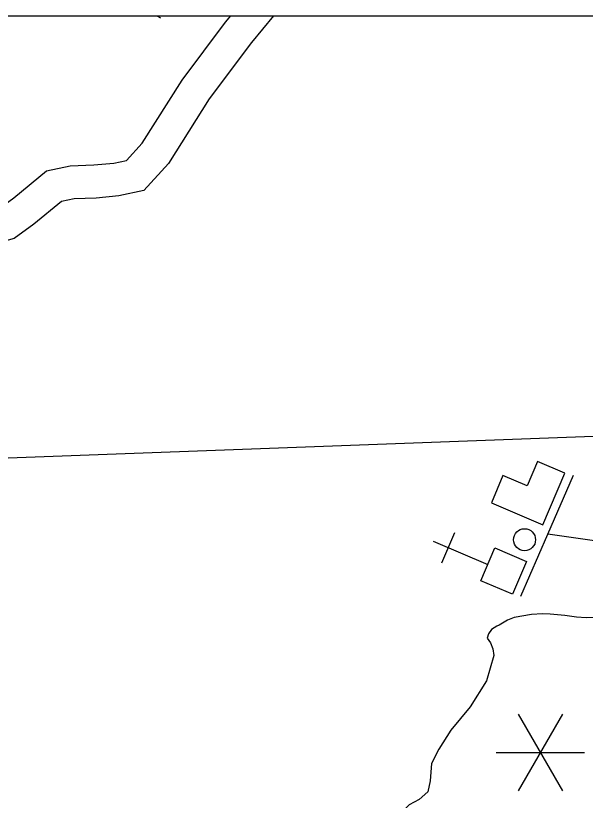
# Model space of a CAD drawing. Extents: x 22866 to 28196, y 1324810 to 1328105.
# Drawn here: x 25645.9 to 25707.8, y 1326496.3 to 1326581.6 of the extents above; entities that cross this region are included whole.
import ezdxf

# ---------------------------------------------------------------- set-up
doc = ezdxf.new("R2010")
doc.units = 0
for name, color, linetype in [('Level 35', 7, 'Continuous'), ('Level 46', 7, 'Continuous'), ('Level 48', 7, 'Continuous'), ('Level 56', 7, 'Continuous'), ('Level 57', 7, 'Continuous'), ('Level 58', 7, 'Continuous'), ('Level 6', 7, 'Continuous'), ('R_No Plot', 7, 'Continuous')]:
    doc.layers.add(name, color=color, linetype=linetype)

msp = doc.modelspace()

# ---------------------------------------------------------------- linework, layer by layer
at = {"layer": 'Level 35'}
for points in [[(25661.221, 1326581.622), (25661.632, 1326581.405)], [(25711.476, 1326517.458), (25710.902, 1326517.315), (25710.254, 1326516.846), (25709.517, 1326516.488), (25708.69, 1326516.197), (25707.908, 1326516.175), (25706.858, 1326516.242), (25705.585, 1326516.421), (25703.998, 1326516.555), (25703.149, 1326516.577), (25701.965, 1326516.533), (25700.066, 1326516.197), (25699.374, 1326515.906), (25698.457, 1326515.347), (25698.212, 1326515.258), (25697.631, 1326514.9), (25697.296, 1326514.43), (25697.162, 1326513.961), (25697.497, 1326513.446), (25697.743, 1326512.798), (25697.877, 1326512.06)], [(25697.877, 1326512.06), (25697.065, 1326509.321), (25695.287, 1326506.495), (25693.196, 1326503.931), (25691.889, 1326501.89), (25691.105, 1326500.321), (25690.948, 1326498.437), (25690.687, 1326497.233), (25689.746, 1326496.396), (25688.648, 1326495.821), (25687.132, 1326494.251), (25686.296, 1326493.518), (25685.825, 1326492.524), (25685.512, 1326490.954), (25686.139, 1326488.233)]]:
    msp.add_lwpolyline(points, dxfattribs=at)
at = {"layer": 'Level 46'}
for points in [[(25673.897, 1326581.622), (25671.529, 1326578.705), (25666.922, 1326572.58), (25662.498, 1326565.569), (25659.813, 1326562.613), (25657.099, 1326562.031), (25654.601, 1326561.796), (25652.232, 1326561.727), (25650.849, 1326561.419), (25647.852, 1326558.953), (25645.712, 1326557.41), (25644.098, 1326556.98), (25641.488, 1326556.892), (25634.957, 1326558.245), (25627.777, 1326559.479), (25622.217, 1326560.335), (25618.798, 1326560.404), (25613.125, 1326559.814), (25609.121, 1326560.128), (25605.574, 1326560.883)], [(25605.574, 1326560.883), (25606.324, 1326564.405), (25609.639, 1326563.699), (25613.08, 1326563.429), (25618.648, 1326564.008), (25622.528, 1326563.93), (25628.356, 1326563.033), (25635.628, 1326561.783), (25641.798, 1326560.505), (25643.567, 1326560.564), (25644.144, 1326560.718), (25645.653, 1326561.806), (25649.226, 1326564.746), (25651.784, 1326565.316), (25654.379, 1326565.392), (25656.552, 1326565.596), (25657.926, 1326565.891), (25659.621, 1326567.757), (25663.956, 1326574.627), (25668.692, 1326580.923), (25669.26, 1326581.622)]]:
    msp.add_lwpolyline(points, dxfattribs=at)
at = {"layer": 'Level 48'}
for p, q in [((25705.33, 1326505.674), (25700.529, 1326497.359)), ((25700.529, 1326505.674), (25705.33, 1326497.359)), ((25698.129, 1326501.516), (25707.731, 1326501.516))]:
    msp.add_line(p, q, dxfattribs=at)
at = {"layer": 'Level 56'}
msp.add_line((25710.946, 1326524.231), (25703.734, 1326525.262), dxfattribs=at)
for points in [[(25703.734, 1326525.262), (25706.517, 1326531.662)], [(25700.798, 1326518.513), (25703.734, 1326525.262)]]:
    msp.add_lwpolyline(points, dxfattribs=at)
msp.add_circle((25701.207, 1326524.647), 1.2, dxfattribs=at)
at = {"layer": 'Level 57'}
for p, q in [((25692.218, 1326522.136), (25693.623, 1326525.451)), ((25691.263, 1326524.496), (25697.214, 1326521.974))]:
    msp.add_line(p, q, dxfattribs=at)
msp.add_lwpolyline([(25699.902, 1326518.718), (25696.453, 1326520.18), (25697.969, 1326523.757), (25701.418, 1326522.295)], close=True, dxfattribs=at)
at = {"layer": 'Level 58'}
msp.add_lwpolyline([(25703.216, 1326526.278), (25705.597, 1326531.891), (25702.635, 1326533.148), (25701.509, 1326530.492), (25698.857, 1326531.617), (25697.602, 1326528.659)], close=True, dxfattribs=at)
at = {"layer": 'Level 6'}
msp.add_lwpolyline([(25572.969, 1326514.857), (25574.196, 1326516.899), (25572.333, 1326518.355), (25571.337, 1326520.228), (25583.876, 1326525.033), (25615.739, 1326527.462), (25615.632, 1326532.48), (25710.684, 1326535.978), (25710.694, 1326528.854), (25724.48, 1326529.271)], dxfattribs=at)
at = {"layer": 'R_No Plot'}
msp.add_lwpolyline([(24815.021, 1326581.622), (26086.714, 1326581.622), (26086.714, 1325755.521), (24815.021, 1325755.521)], close=True, dxfattribs=at)
msp.add_lwpolyline([(24815.021, 1326581.622), (26086.714, 1326581.622), (26086.714, 1325755.521), (24815.021, 1325755.521)], close=True, dxfattribs=at)

doc.saveas('drawing.dxf')
